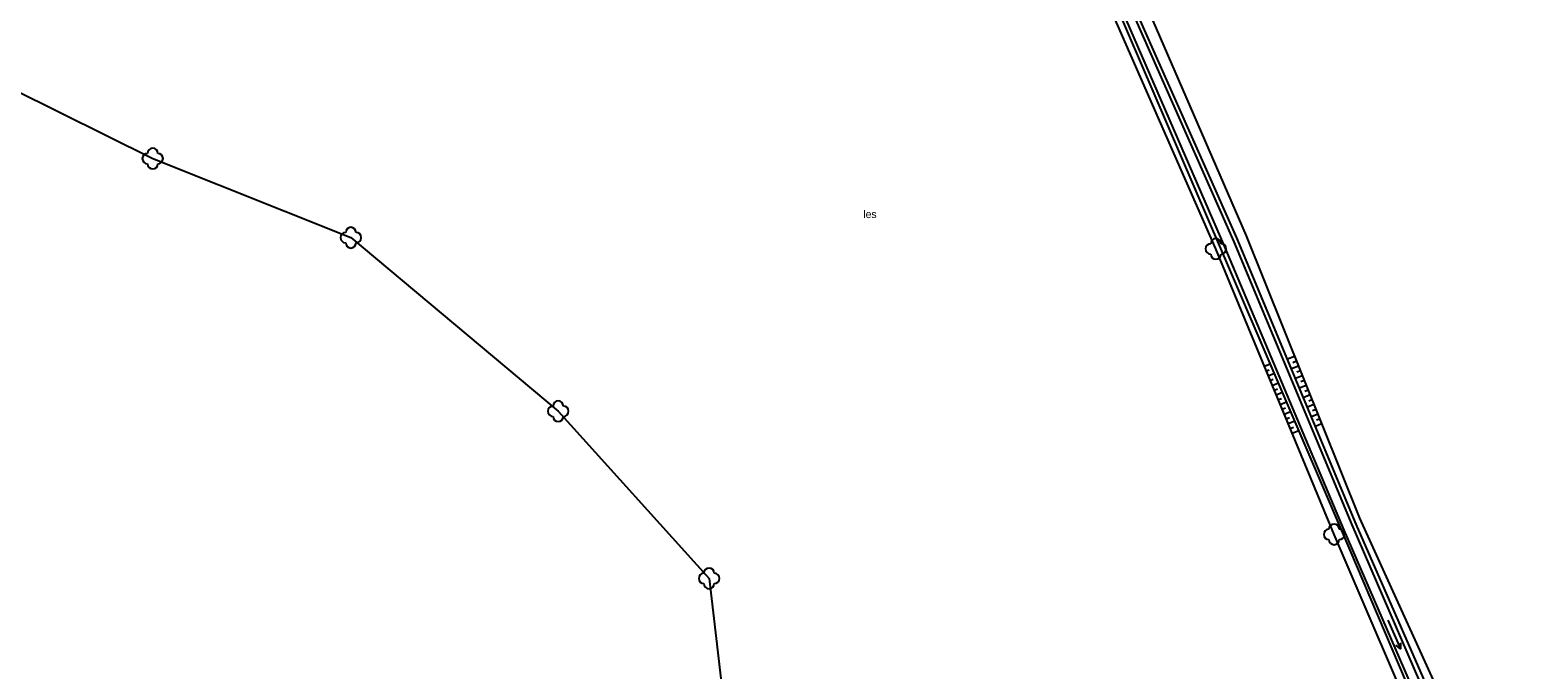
# Model space of a CAD drawing. Extents: x -794191 to -788944, y -1117087 to -1105044.
# Drawn here: x -790782.6 to -790637, y -1110986.7 to -1110925 of the extents above; entities that cross this region are included whole.
import ezdxf

# ---------------------------------------------------------------- set-up
doc = ezdxf.new("R2010")
doc.units = 0
for name, color, linetype in [('Pomocné popisy', 7, 'Continuous'), ('Vodstvo', 7, 'Continuous'), ('Výškopis', 7, 'Continuous'), ('Zeleň', 7, 'Continuous'), ('Značky druhů pozemků', 7, 'Continuous')]:
    doc.layers.add(name, color=color, linetype=linetype)

msp = doc.modelspace()

# ---------------------------------------------------------------- linework, layer by layer
at = {"layer": 'Vodstvo'}
for points in [[(-790595.26, -1111112.9), (-790597.65, -1111108.76), (-790604.28, -1111092.08), (-790611.16, -1111075.59), (-790613.07, -1111067.66), (-790617.97, -1111059.7), (-790626.75, -1111039.16), (-790636.34, -1111014.37), (-790645.54, -1110993.18), (-790654.53, -1110972.64), (-790666.04, -1110945.03), (-790682.88, -1110907.09), (-790691.88, -1110883.06)], [(-790597.39, -1111111.83), (-790598.83, -1111108.87), (-790605.48, -1111092.73), (-790612.67, -1111076.24), (-790614.33, -1111068.5), (-790619.08, -1111060.49), (-790627.88, -1111039.91), (-790637.7, -1111015.16), (-790646.9, -1110994.42), (-790655.85, -1110973.42), (-790667.59, -1110946.06), (-790684.25, -1110907.37)]]:
    msp.add_lwpolyline(points, dxfattribs=at)
at = {"layer": 'Výškopis'}
for p, q in [((-790660.47, -1110956.48), (-790661.15, -1110956.75)), ((-790660.28, -1110956.94), (-790660.62, -1110957.08)), ((-790663.38, -1110957.41), (-790662.82, -1110957.18)), ((-790663.19, -1110957.87), (-790662.91, -1110957.75)), ((-790663, -1110958.33), (-790662.43, -1110958.1)), ((-790660.09, -1110957.41), (-790660.77, -1110957.68)), ((-790659.72, -1110958.34), (-790660.38, -1110958.6)), ((-790659.91, -1110957.87), (-790660.24, -1110958)), ((-790662.81, -1110958.79), (-790662.52, -1110958.67)), ((-790662.62, -1110959.26), (-790662.03, -1110959.01)), ((-790662.42, -1110959.72), (-790662.13, -1110959.6)), ((-790662.23, -1110960.18), (-790661.64, -1110959.93)), ((-790659.35, -1110959.26), (-790660, -1110959.52)), ((-790659.54, -1110958.8), (-790659.86, -1110958.93)), ((-790659.16, -1110959.73), (-790659.48, -1110959.86)), ((-790662.04, -1110960.64), (-790661.74, -1110960.52)), ((-790661.85, -1110961.1), (-790661.24, -1110960.85)), ((-790661.66, -1110961.56), (-790661.35, -1110961.44)), ((-790658.98, -1110960.19), (-790659.61, -1110960.45)), ((-790658.6, -1110961.12), (-790659.23, -1110961.37)), ((-790658.79, -1110960.66), (-790659.1, -1110960.78)), ((-790661.47, -1110962.03), (-790660.85, -1110961.77)), ((-790661.27, -1110962.49), (-790660.96, -1110962.36)), ((-790661.08, -1110962.95), (-790660.45, -1110962.69)), ((-790658.23, -1110962.05), (-790658.84, -1110962.29)), ((-790658.42, -1110961.58), (-790658.73, -1110961.71)), ((-790658.04, -1110962.51), (-790658.35, -1110962.63)), ((-790660.89, -1110963.41), (-790660.57, -1110963.28)), ((-790660.7, -1110963.87), (-790660.06, -1110963.61)), ((-790657.86, -1110962.97), (-790658.46, -1110963.22))]:
    msp.add_line(p, q, dxfattribs=at)
for points in [[(-790696.05, -1110882.19), (-790702.07, -1110866.31), (-790701.25, -1110866.01), (-790700.55, -1110865.76), (-790691.27, -1110882.59), (-790681.78, -1110906.49), (-790665.15, -1110944.82), (-790654.2, -1110972.08), (-790644.84, -1110992.65)], [(-790700.57, -1110866.08), (-790692.2, -1110883.23), (-790683.24, -1110907.19), (-790666.32, -1110945.4), (-790654.93, -1110972.71), (-790645.97, -1110993.49), (-790636.6, -1111014.5), (-790627.09, -1111039.25), (-790618.15, -1111059.87), (-790613.25, -1111067.82), (-790611.48, -1111075.77), (-790604.44, -1111092.1), (-790597.94, -1111108.8), (-790595.58, -1111112.76)], [(-790627.61, -1111039.81), (-790637.38, -1111014.9), (-790646.57, -1110994.25), (-790655.68, -1110973.25), (-790667.2, -1110945.89), (-790683.98, -1110907.24), (-790693.41, -1110883.99), (-790719.78, -1110895.8), (-790736.71, -1110904.31), (-790755.32, -1110912.74), (-790756.91, -1110913.35)], [(-790599.38, -1111110.78), (-790599.59, -1111108.66), (-790605.9, -1111092.97), (-790613.07, -1111076.19), (-790614.7, -1111068.69), (-790619.95, -1111060.76), (-790628.33, -1111040.46), (-790638.01, -1111016.46), (-790647.64, -1110994.67), (-790656.65, -1110973.64), (-790668.07, -1110946.1), (-790684.83, -1110907.93), (-790694.3, -1110885.67)]]:
    msp.add_lwpolyline(points, dxfattribs=at)
at = {"layer": 'Zeleň'}
msp.add_lwpolyline([(-790799.45, -1110925.78), (-790788.74, -1110928.45), (-790770.76, -1110937.38), (-790751.62, -1110945.01), (-790731.59, -1110961.76), (-790717.02, -1110977.89), (-790715.49, -1110990.87), (-790692.88, -1111015.45), (-790678.69, -1111032.33), (-790669.73, -1111044.36), (-790674.85, -1111071.67)], dxfattribs=at)
for centre in [(-790770.76, -1110937.38), (-790751.62, -1110945.01), (-790668.07, -1110946.1), (-790731.59, -1110961.76), (-790656.65, -1110973.64), (-790717.02, -1110977.89)]:
    msp.add_circle(centre, 0.0005, dxfattribs=at)
for centre, start, end in [((-790770.76, -1110936.88), 0, 179.99999), ((-790771.26, -1110937.38), 89.99999, 269.99999), ((-790770.76, -1110937.88), 179.99999, 359.99999), ((-790770.26, -1110937.38), 270, 89.99999), ((-790752.12, -1110945.01), 89.99999, 269.99999), ((-790751.62, -1110944.51), 0, 179.99999), ((-790751.12, -1110945.01), 270, 89.99999), ((-790668.07, -1110945.6), 0, 179.99999), ((-790751.62, -1110945.51), 179.99999, 359.99999), ((-790668.57, -1110946.1), 89.99999, 269.99999), ((-790668.07, -1110946.6), 179.99999, 359.99999), ((-790667.57, -1110946.1), 270, 89.99999), ((-790732.09, -1110961.76), 89.99999, 269.99999), ((-790731.59, -1110961.26), 0, 179.99999), ((-790731.09, -1110961.76), 270, 89.99999), ((-790731.59, -1110962.26), 179.99999, 359.99999), ((-790656.65, -1110973.14), 0, 179.99999), ((-790657.15, -1110973.64), 89.99999, 269.99999), ((-790656.65, -1110974.14), 179.99999, 359.99999), ((-790656.15, -1110973.64), 270, 89.99999), ((-790717.52, -1110977.89), 89.99999, 269.99999), ((-790717.02, -1110977.39), 0, 179.99999), ((-790716.52, -1110977.89), 270, 89.99999), ((-790717.02, -1110978.39), 179.99999, 359.99999)]:
    msp.add_arc(centre, 0.5, start, end, dxfattribs=at)
at = {"layer": 'Značky druhů pozemků'}
msp.add_line((-790651.45, -1110981.926), (-790650.25, -1110984.676), dxfattribs=at)
msp.add_lwpolyline([(-790650.22, -1110984.117), (-790650.25, -1110984.676), (-790650.679, -1110984.317)], dxfattribs=at)

# ---------------------------------------------------------------- texts
at = {"layer": 'Pomocné popisy'}
msp.add_text('les', height=0.75, dxfattribs=at).set_placement((-790702.12, -1110943.12))

doc.saveas('drawing.dxf')
